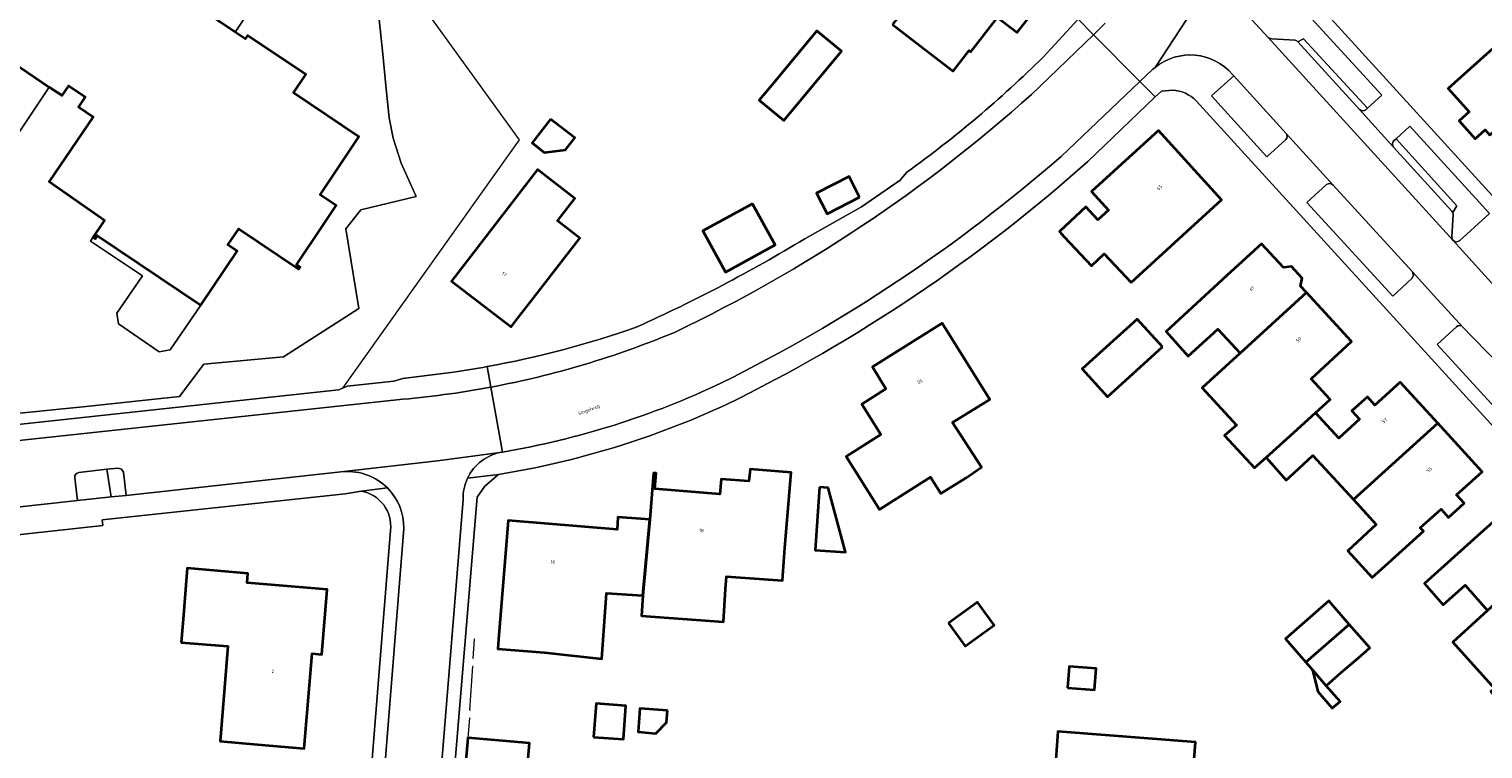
# Model space of a CAD drawing. Header units: metres. Extents: x 197700 to 204338, y 317132 to 325229.
# Tile 375 of 656: x 200008 to 200163, y 319785 to 319861. Entities that reach past the tile are written whole.
import ezdxf
from ezdxf.enums import TextEntityAlignment as Align

# ---------------------------------------------------------------- set-up
doc = ezdxf.new("R2010")
doc.units = ezdxf.units.M
for name, color, linetype, lineweight in [('B-WE-GR-BEPLANTING_CULTUUR_BODEMBEDEKKER-GV', 90, 'Continuous', 18), ('B-WE-GR-BEPLANTING_CULTUUR_HEESTERS-GV', 90, 'Continuous', 18), ('B-WE-GR-BEPLANTING_CULTUUR_ROOS-GV', 90, 'Continuous', 18), ('B-WE-IE-TERREINAFSCHEIDING_KUNSTMATIG_HEKWERK-G', 20, 'IE-TERREINAFSCHEIDING-KUNSTMATIG', 18), ('B-WE-IE-TERREINAFSCHEIDING_KUNSTMATIG_MUUR-G', 90, 'IE-TERREINAFSCHEIDING-KUNSTMATIG-DICHT', 18), ('B-WE-OG-BEBOUWING-GV', 7, 'Continuous', 35), ('B-WE-OG-BEBOUWING-T18', 10, 'Continuous', 18), ('B-WE-OG-TERREIN_ERF-GV', 7, 'Continuous', 18), ('B-WE-OG-TOPOGRAFIE-T18', 10, 'Continuous', 18), ('B-WE-VH-VERHARDING_ASFALT-GV', 252, 'Continuous', 18), ('B-WE-VH-VERHARDING_BETONSTRAATSTEEN-GV', 252, 'Continuous', 18), ('B-WE-VH-VERHARDING_OPEN-GV', 252, 'Continuous', 18), ('B-WE-VH-VERHARDING_STRAATBAKSTEEN-GV', 252, 'Continuous', 18), ('B-WE-VH-VERHARDING_TEGEL-GV', 252, 'Continuous', 18)]:
    doc.layers.add(name, color=color, linetype=linetype, lineweight=lineweight)
doc.styles.add('NLCS-ISO-M200-T18', font='NLCS-ISO.ttf', dxfattribs={"height": 0.36})
doc.linetypes.add('IE-TERREINAFSCHEIDING-KUNSTMATIG', pattern='A,4,[82,NLCS.SHX,S=0.75,R=90,X=0,Y=0],4,-2', length=10)
doc.linetypes.add('IE-TERREINAFSCHEIDING-KUNSTMATIG-DICHT', pattern='A,8,-1,[82,NLCS.SHX,S=0.75,R=90,X=0,Y=0],-1', length=10)

msp = doc.modelspace()

# ---------------------------------------------------------------- linework, layer by layer
at = {"layer": 'B-WE-GR-BEPLANTING_CULTUUR_BODEMBEDEKKER-GV'}
msp.add_lwpolyline([(200013.644, 319814.079, 0.413205), (200013.213, 319813.519)], format="xyb", dxfattribs=at)
for points in [[(200013.213, 319813.519), (200013.484, 319811.078)], [(200013.484, 319811.078), (200017.076, 319811.469), (200016.602, 319814.408), (200013.644, 319814.079)]]:
    msp.add_lwpolyline(points, dxfattribs=at)
at = {"layer": 'B-WE-GR-BEPLANTING_CULTUUR_HEESTERS-GV'}
msp.add_lwpolyline([(200153.726, 319849.549), (200160.184, 319842.426), (200159.756, 319841.709), (200159.787, 319841.5), (200159.658, 319839.077), (200159.695, 319838.87), (200159.783, 319838.711), (200160.099, 319838.565), (200160.486, 319838.697), (200163.666, 319841.601), (200155.196, 319850.875)], close=True, dxfattribs=at)
for points in [[(200146.33, 319844.666), (200144.249, 319842.777), (200153.38, 319832.82), (200155.417, 319834.697), (200155.578, 319834.999), (200155.461, 319835.382), (200147.037, 319844.621), (200147.035, 319844.624)], [(200160.138, 319829.554), (200158.09, 319827.681), (200167.32, 319817.623), (200169.856, 319820.438)], [(200169.794, 319821.133), (200166.685, 319823.664), (200163.648, 319826.6), (200161.827, 319828.485), (200160.839, 319829.528)]]:
    msp.add_lwpolyline(points, dxfattribs=at)
for points in [[(200147.035, 319844.624, 0.4000169), (200146.33, 319844.666)], [(200160.839, 319829.528, 0.4081191), (200160.138, 319829.554)]]:
    msp.add_lwpolyline(points, format="xyb", dxfattribs=at)
at = {"layer": 'B-WE-GR-BEPLANTING_CULTUUR_ROOS-GV'}
msp.add_lwpolyline([(200143.275, 319859.835), (200143.888, 319860.161), (200150.685, 319852.781), (200152.202, 319854.18), (200141.953, 319865.371), (200138.394, 319862.184), (200140.119, 319860.299), (200140.3, 319860.181), (200140.512, 319860.147), (200142.997, 319860.015), (200143.159, 319859.949)], close=True, dxfattribs=at)
msp.add_lwpolyline([(200142.039, 319850.106), (200136.461, 319856.224), (200134.099, 319854.112), (200139.987, 319847.614), (200141.986, 319849.45)], dxfattribs=at)
msp.add_lwpolyline([(200141.986, 319849.45, 0.401007), (200142.039, 319850.106)], format="xyb", dxfattribs=at)
at = {"layer": 'B-WE-IE-TERREINAFSCHEIDING_KUNSTMATIG_HEKWERK-G'}
msp.add_lwpolyline([(200041.704, 319823.036), (200060.496, 319849.412), (200049.758, 319864.27), (200053.177, 319869.595), (200023.016, 319891.19), (200000.223, 319907.052), (199993.666, 319910.631), (199974.643, 319916.404)], dxfattribs=at)
at = {"layer": 'B-WE-IE-TERREINAFSCHEIDING_KUNSTMATIG_MUUR-G'}
for points in [[(200055.623, 319794.291), (200055.58, 319794.294), (200055.702, 319796.372), (200055.744, 319796.371)], [(200055.304, 319788.795), (200055.235, 319788.8), (200055.539, 319793.471), (200055.576, 319793.473)], [(200055.255, 319787.962), (200055.183, 319787.957), (200055.006, 319785.865)]]:
    msp.add_lwpolyline(points, dxfattribs=at)
at = {"layer": 'B-WE-OG-BEBOUWING-GV'}
for points in [[(200100.171, 319861.697), (200102.651, 319859.78), (200106.607, 319856.722), (200108.309, 319858.924), (200108.514, 319858.787), (200111.348, 319862.444), (200113.432, 319860.825), (200116.008, 319864.141), (200113.924, 319865.76), (200114.126, 319866.02), (200107.493, 319871.255), (200105.795, 319869.105), (200104.728, 319869.947), (200101.631, 319866.024), (200101.539, 319865.907), (200102.711, 319865.008)], [(200163.711, 319849.908), (200173.105, 319858.777), (200171.038, 319861.063), (200174.189, 319863.914), (200172.024, 319866.307), (200162.987, 319858.209), (200159.263, 319854.872), (200161.487, 319852.39), (200160.434, 319851.446), (200162.151, 319849.53), (200163.204, 319850.474)], [(200087.33, 319855.246), (200085.994, 319853.638), (200088.611, 319851.464), (200094.743, 319858.844), (200092.126, 319861.018)], [(200063.817, 319851.629), (200061.851, 319849.095), (200063.138, 319848.097), (200065.407, 319848.365), (200066.39, 319849.632)], [(200125.537, 319834.274), (200131.465, 319839.688), (200135.157, 319843.06), (200128.452, 319850.404), (200121.34, 319843.928), (200123.138, 319841.954), (200122.027, 319840.939), (200120.723, 319842.322), (200117.916, 319839.676), (200118.431, 319839.13), (200121.347, 319836.039), (200122.691, 319837.303)], [(200062.175, 319832.853), (200066.928, 319838.978), (200064.558, 319840.817), (200066.397, 319843.187), (200062.409, 319846.282), (200053.269, 319834.415), (200059.602, 319829.537), (200060.3, 319830.437)], [(200096.665, 319843.327), (200095.549, 319845.516), (200092.098, 319843.758), (200093.214, 319841.568)], [(200085.274, 319842.635), (200080.013, 319839.75), (200082.417, 319835.366), (200087.678, 319838.25)], [(200135.745, 319835.002), (200129.28, 319829.049), (200131.624, 319826.446), (200134.765, 319829.32), (200137.13, 319826.736), (200144.197, 319833.204), (200143.566, 319833.889), (200143.73, 319834.738), (200142.614, 319835.96), (200141.748, 319835.864), (200139.423, 319838.389)], [(200139.903, 319815.659), (200142.425, 319817.931), (200145.174, 319820.427), (200146.708, 319821.84), (200144.696, 319824.025), (200149, 319827.987), (200144.197, 319833.204), (200137.13, 319826.736), (200133.969, 319823.843), (200133.094, 319823.05), (200136.753, 319819.116), (200135.478, 319817.999), (200138.684, 319814.561)], [(200107.992, 319813.505), (200109.634, 319814.643), (200106.566, 319819.372), (200110.514, 319821.842), (200105.447, 319829.94), (200098.04, 319825.305), (200099.468, 319822.946), (200096.914, 319821.325), (200098.917, 319818.12), (200095.25, 319815.766), (200098.794, 319810.149), (200102.574, 319812.534), (200104.224, 319813.575), (200105.328, 319811.824)], [(200128.869, 319827.409), (200126.183, 319830.368), (200120.358, 319825.08), (200123.044, 319822.121)], [(200139.903, 319815.659), (200142.051, 319813.265), (200142.381, 319813.577), (200144.885, 319815.875), (200149.183, 319811.193), (200158.167, 319819.298), (200154.174, 319823.687), (200151.479, 319821.237), (200150.674, 319822.124), (200149.022, 319820.62), (200149.826, 319819.735), (200147.623, 319817.734), (200146.821, 319818.617), (200145.174, 319820.427), (200142.425, 319817.931)], [(200149.183, 319811.193), (200151.625, 319808.533), (200148.594, 319805.75), (200151.197, 319802.913), (200152.922, 319804.466), (200156.632, 319807.818), (200156.297, 319808.189), (200158.505, 319810.184), (200159.312, 319809.296), (200160.969, 319810.794), (200160.162, 319811.682), (200162.871, 319814.129), (200158.167, 319819.298)], [(200074.369, 319809.074), (200073.635, 319800.979), (200073.483, 319798.823), (200082.186, 319798.211), (200082.43, 319801.681), (200082.523, 319803.003), (200088.469, 319802.586), (200088.712, 319806.047), (200089.387, 319814.06), (200085.018, 319814.428), (200084.894, 319813.145), (200081.946, 319813.365), (200081.825, 319811.75), (200074.908, 319812.339), (200075.036, 319813.983), (200074.77, 319814.005)], [(200092.412, 319812.511), (200091.942, 319805.82), (200095.171, 319805.593), (200093.327, 319812.435)], [(200170.415, 319805.772), (200166.076, 319810.619), (200162.35, 319807.284), (200156.741, 319802.264), (200158.748, 319800.017), (200161.058, 319802.081), (200163.448, 319799.406)], [(200073.635, 319800.979), (200074.369, 319809.074), (200070.957, 319809.329), (200070.884, 319808.003), (200059.296, 319808.982), (200058.263, 319796.314), (200058.183, 319795.328), (200063.166, 319794.921), (200069.275, 319794.255), (200069.767, 319801.251)], [(200170.415, 319805.772), (200163.448, 319799.406), (200159.769, 319796.045), (200164.19, 319791.107), (200163.818, 319790.774), (200165.305, 319789.112), (200173.293, 319796.261), (200171.805, 319797.923), (200174.935, 319800.724)], [(200024.517, 319795.999), (200029.471, 319795.599), (200028.656, 319785.497), (200032.632, 319785.158), (200037.603, 319784.734), (200038.464, 319794.821), (200039.469, 319794.721), (200040.053, 319801.619), (200031.546, 319802.33), (200031.631, 319803.347), (200025.174, 319803.886), (200024.759, 319798.903)], [(200106.138, 319798.063), (200107.909, 319795.623), (200110.968, 319797.841), (200109.198, 319800.282)], [(200148.749, 319797.924), (200146.577, 319800.421), (200141.961, 319796.405), (200143.879, 319794.201), (200144.134, 319793.908)], [(200149.724, 319794.384), (200150.922, 319795.426), (200148.749, 319797.924), (200144.134, 319793.908), (200144.849, 319793.086), (200146.306, 319791.411), (200147.9, 319792.797)], [(200118.789, 319791.183), (200121.643, 319790.962), (200121.819, 319793.23), (200118.964, 319793.451)], [(200146.306, 319791.411), (200144.849, 319793.086), (200145.403, 319790.782), (200146.927, 319789.01), (200147.766, 319789.732)], [(200068.378, 319785.954), (200071.551, 319785.708), (200071.827, 319789.272), (200068.655, 319789.518)], [(200076.231, 319788.763), (200073.304, 319788.99), (200073.11, 319786.487), (200075.01, 319786.34), (200076.133, 319787.512)], [(200054.619, 319781.41), (200061.18, 319780.839), (200061.568, 319785.294), (200055.006, 319785.865)], [(200116.66, 319773.23), (200120.786, 319772.904), (200120.946, 319774.928), (200123.067, 319774.774), (200123.002, 319773.744), (200131.409, 319773.109), (200131.429, 319773.368), (200130.492, 319773.439), (200131.091, 319781.377), (200132.088, 319781.301), (200132.397, 319785.406), (200117.761, 319786.539), (200117.455, 319782.587), (200117.383, 319782.593)]]:
    msp.add_lwpolyline(points, close=True, dxfattribs=at)
msp.add_lwpolyline([(200003.529, 319859.752), (200010.499, 319855.038), (200011.852, 319854.123), (200012.565, 319855.178), (200014.308, 319853.999), (200013.595, 319852.944), (200015.167, 319851.881), (200010.501, 319844.981), (200016.386, 319840.884), (200015.132, 319839.034), (200015.364, 319838.895), (200015.6, 319839.265), (200026.617, 319831.86), (200030.487, 319837.601), (200029.492, 319838.272), (200030.656, 319839.977), (200037.021, 319835.664), (200037.173, 319835.888), (200036.776, 319836.157), (200039.593, 319840.317), (200041.025, 319842.43), (200039.3, 319843.581), (200043.424, 319849.76), (200036.464, 319854.405), (200037.78, 319856.376), (200031.564, 319860.525), (200031.321, 319860.161), (200030.252, 319860.873), (200027.565, 319862.684)], dxfattribs=at)
at = {"layer": 'B-WE-OG-TERREIN_ERF-GV'}
for points in [[(200116.203, 319858.22), (200119.914, 319862.236), (200121.537, 319863.991), (200121.408, 319866.909), (200062.009, 319913.796), (200060.007, 319915.227)], [(200027.565, 319862.684), (200030.252, 319860.873), (200038.715, 319873.558)], [(200144.289, 319865.115), (200176.74, 319829.492), (200180.624, 319825.379), (200192.097, 319821.403), (200194.202, 319820.712), (200195.969, 319820.113), (200197.483, 319819.631), (200198.258, 319819.371), (200200.961, 319818.462), (200206.346, 319816.778), (200211.369, 319815.178), (200223.597, 319811.032), (200236.962, 319806.616), (200245.786, 319809.826), (200245.749, 319809.944), (200247.341, 319810.622), (200249.421, 319814.202), (200249.539, 319814.119), (200275.701, 319861.125), (200277.004, 319863.51)], [(200045.592, 319862.225), (200045.946, 319858.876), (200046.341, 319854.853), (200046.634, 319851.749), (200047.052, 319849.612), (200047.923, 319846.942), (200049.519, 319843.408), (200043.613, 319841.969), (200042.023, 319839.959), (200043.424, 319831.499), (200035.402, 319826.357), (200026.926, 319825.567), (200024.333, 319822.134), (200014.422, 319821.07), (199998.875, 319819.513)], [(200163.204, 319850.474), (200162.151, 319849.53), (200160.434, 319851.446), (200161.487, 319852.39), (200159.263, 319854.872), (200162.987, 319858.209)], [(200129.94, 319854.719), (200128.764, 319854.601), (200128.116, 319853.982), (200120.943, 319847.121)], [(200249.89, 319634.469), (200243.507, 319667.92), (200236.316, 319698.033), (200234.336, 319705), (200231.825, 319711.119), (200228.35, 319718.522), (200205.654, 319766.867), (200203.085, 319772.34), (200198.38, 319780.34), (200194.016, 319785.896), (200189.897, 319790.665), (200132.483, 319853.581)], [(200090.848, 319838.912), (200096.872, 319842.314), (200100.98, 319845.146), (200101.661, 319845.959)], [(199998.967, 319818.296), (200041.246, 319822.846), (200041.704, 319823.036), (200042.168, 319823.228), (200047.144, 319823.769), (200048.109, 319824.043), (200053.483, 319824.748)], [(200058.273, 319813.853), (200056.828, 319812.632), (200056.014, 319811.462), (200051.509, 319757.496)], [(200043.673, 319812.089), (200041.971, 319811.803), (200016.127, 319809.032), (200016.2, 319808.426), (200000, 319806.664), (199991.279, 319805.714), (199991.02, 319805.685)], [(200035.466, 319667.087), (200046.782, 319807.906)], [(200117.455, 319782.587), (200117.761, 319786.539), (200132.397, 319785.406), (200132.088, 319781.301)]]:
    msp.add_lwpolyline(points, dxfattribs=at)
for points in [[(200102.651, 319859.78), (200100.171, 319861.697), (200102.711, 319865.008), (200101.539, 319865.907), (200101.631, 319866.024), (200104.728, 319869.947), (200105.795, 319869.105), (200107.493, 319871.255), (200114.126, 319866.02), (200113.924, 319865.76), (200116.008, 319864.141), (200113.432, 319860.825), (200111.348, 319862.444), (200108.514, 319858.787), (200108.309, 319858.924), (200106.607, 319856.722)], [(200087.33, 319855.246), (200092.126, 319861.018), (200094.743, 319858.844), (200088.611, 319851.464), (200085.994, 319853.638)], [(200001.343, 319843.758), (200002.476, 319843.087), (200010.499, 319855.038), (200003.529, 319859.752), (199997.664, 319851.08), (200003.586, 319847.075)], [(200063.817, 319851.629), (200066.39, 319849.632), (200065.407, 319848.365), (200063.138, 319848.097), (200061.851, 319849.095)], [(200131.465, 319839.688), (200125.537, 319834.274), (200122.691, 319837.303), (200121.347, 319836.039), (200118.431, 319839.13), (200117.916, 319839.676), (200120.723, 319842.322), (200122.027, 319840.939), (200123.138, 319841.954), (200121.34, 319843.928), (200128.452, 319850.404), (200135.157, 319843.06)], [(200060.3, 319830.437), (200059.602, 319829.537), (200053.269, 319834.415), (200062.409, 319846.282), (200066.397, 319843.187), (200064.558, 319840.817), (200066.928, 319838.978), (200062.175, 319832.853)], [(200096.665, 319843.327), (200093.214, 319841.568), (200092.098, 319843.758), (200095.549, 319845.516)], [(200085.274, 319842.635), (200087.678, 319838.25), (200082.417, 319835.366), (200080.013, 319839.75)], [(200015.132, 319839.034), (200014.878, 319838.672), (200020.425, 319834.976), (200017.696, 319830.987), (200017.852, 319829.855), (200022.19, 319826.876), (200023.362, 319827.103), (200026.617, 319831.86), (200015.6, 319839.265), (200015.364, 319838.895)], [(200142.381, 319813.577), (200142.051, 319813.265), (200139.903, 319815.659), (200138.684, 319814.561), (200135.478, 319817.999), (200136.753, 319819.116), (200133.094, 319823.05), (200133.969, 319823.843), (200137.13, 319826.736), (200134.765, 319829.32), (200131.624, 319826.446), (200129.28, 319829.049), (200135.745, 319835.002), (200139.423, 319838.389), (200141.748, 319835.864), (200142.614, 319835.96), (200143.73, 319834.738), (200143.566, 319833.889), (200144.197, 319833.204), (200149, 319827.987), (200144.696, 319824.025), (200146.708, 319821.84), (200145.174, 319820.427), (200146.821, 319818.617), (200147.623, 319817.734), (200149.826, 319819.735), (200149.022, 319820.62), (200150.674, 319822.124), (200151.479, 319821.237), (200154.174, 319823.687), (200158.167, 319819.298), (200162.871, 319814.129), (200160.162, 319811.682), (200160.969, 319810.794), (200159.312, 319809.296), (200158.505, 319810.184), (200156.297, 319808.189), (200156.632, 319807.818), (200152.922, 319804.466), (200151.197, 319802.913), (200148.594, 319805.75), (200151.625, 319808.533), (200149.183, 319811.193), (200144.885, 319815.875)], [(200106.566, 319819.372), (200109.634, 319814.643), (200107.992, 319813.505), (200105.328, 319811.824), (200104.224, 319813.575), (200102.574, 319812.534), (200098.794, 319810.149), (200095.25, 319815.766), (200098.917, 319818.12), (200096.914, 319821.325), (200099.468, 319822.946), (200098.04, 319825.305), (200105.447, 319829.94), (200110.514, 319821.842)], [(200128.869, 319827.409), (200123.044, 319822.121), (200120.358, 319825.08), (200126.183, 319830.368)], [(200058.183, 319795.328), (200058.263, 319796.314), (200059.296, 319808.982), (200070.884, 319808.003), (200070.957, 319809.329), (200074.369, 319809.074), (200074.77, 319814.005), (200075.036, 319813.983), (200074.908, 319812.339), (200081.825, 319811.75), (200081.946, 319813.365), (200084.894, 319813.145), (200085.018, 319814.428), (200089.387, 319814.06), (200088.712, 319806.047), (200088.469, 319802.586), (200082.523, 319803.003), (200082.43, 319801.681), (200082.186, 319798.211), (200073.483, 319798.823), (200073.635, 319800.979), (200069.767, 319801.251), (200069.275, 319794.255), (200063.166, 319794.921)], [(200091.942, 319805.82), (200092.412, 319812.511), (200093.327, 319812.435), (200095.171, 319805.593)], [(200162.35, 319807.284), (200166.076, 319810.619), (200170.415, 319805.772), (200174.935, 319800.724), (200171.805, 319797.923), (200173.293, 319796.261), (200165.305, 319789.112), (200163.818, 319790.774), (200164.19, 319791.107), (200159.769, 319796.045), (200163.448, 319799.406), (200161.058, 319802.081), (200158.748, 319800.017), (200156.741, 319802.264)], [(200028.656, 319785.497), (200029.471, 319795.599), (200024.517, 319795.999), (200024.759, 319798.903), (200025.174, 319803.886), (200031.631, 319803.347), (200031.546, 319802.33), (200040.053, 319801.619), (200039.469, 319794.721), (200038.464, 319794.821), (200037.603, 319784.734), (200032.632, 319785.158)], [(200106.138, 319798.063), (200109.198, 319800.282), (200110.968, 319797.841), (200107.909, 319795.623)], [(200141.961, 319796.405), (200146.577, 319800.421), (200148.749, 319797.924), (200150.922, 319795.426), (200149.724, 319794.384), (200147.9, 319792.797), (200146.306, 319791.411), (200147.766, 319789.732), (200146.927, 319789.01), (200145.403, 319790.782), (200144.849, 319793.086), (200144.134, 319793.908), (200143.879, 319794.201)], [(200118.789, 319791.183), (200118.964, 319793.451), (200121.819, 319793.23), (200121.643, 319790.962)], [(200068.378, 319785.954), (200068.655, 319789.518), (200071.827, 319789.272), (200071.551, 319785.708)], [(200076.231, 319788.763), (200076.133, 319787.512), (200075.01, 319786.34), (200073.11, 319786.487), (200073.304, 319788.99)], [(200055.006, 319785.865), (200061.568, 319785.294), (200061.18, 319780.839), (200054.619, 319781.41)]]:
    msp.add_lwpolyline(points, close=True, dxfattribs=at)
for points in [[(200101.661, 319845.959, 0.0385439), (200116.203, 319858.22)], [(200132.483, 319853.581, 0.1833161), (200129.94, 319854.719)], [(200120.943, 319847.121, -0.0682511), (200082.459, 319821.266)], [(200073.008, 319829.554, 0.0305499), (200090.848, 319838.912)], [(200057.052, 319825.324, 0.0407321), (200073.008, 319829.554)], [(200053.483, 319824.748, 0.0089588), (200057.052, 319825.324)], [(200082.459, 319821.266, -0.0676636), (200058.273, 319813.853)], [(200046.782, 319807.906, 0.3995925), (200043.673, 319812.089)]]:
    msp.add_lwpolyline(points, format="xyb", dxfattribs=at)
at = {"layer": 'B-WE-VH-VERHARDING_ASFALT-GV'}
for points in [[(200126.487, 319855.621), (200121.538, 319860.601), (200114.971, 319854.26)], [(200118.094, 319847.67), (200126.487, 319855.621)], [(200013.644, 319814.079), (200016.602, 319814.408), (200017.814, 319814.543), (200018.17, 319814.419), (200018.379, 319814.105), (200018.658, 319811.641), (200041.827, 319814.162), (200051.778, 319815.298), (200058.684, 319816.242), (200057.444, 319823.139)], [(200057.444, 319823.139), (200058.684, 319816.242)], [(200047.468, 319821.802), (200000, 319816.688), (199989.975, 319815.607), (199990.729, 319808.602)], [(199990.729, 319808.602), (199990.947, 319808.625), (200000, 319809.611), (200013.484, 319811.078), (200013.213, 319813.519)]]:
    msp.add_lwpolyline(points, dxfattribs=at)
for points in [[(200114.971, 319854.26, -0.0712825), (200077.059, 319828.997)], [(200082.001, 319823.608, 0.0646279), (200118.094, 319847.67)], [(200077.059, 319828.997, -0.0526239), (200057.444, 319823.139)], [(200057.444, 319823.139, -0.025756), (200047.468, 319821.802)], [(200058.684, 319816.242, 0.0694677), (200082.001, 319823.608)], [(200013.213, 319813.519, -0.413205), (200013.644, 319814.079)]]:
    msp.add_lwpolyline(points, format="xyb", dxfattribs=at)
at = {"layer": 'B-WE-VH-VERHARDING_BETONSTRAATSTEEN-GV'}
for points in [[(200058.684, 319816.242), (200051.778, 319815.298), (200041.827, 319814.162)], [(200051.509, 319757.496), (200056.014, 319811.462), (200056.828, 319812.632), (200058.273, 319813.853), (200054.978, 319813.455)], [(200048.828, 319739.904), (200050.159, 319757.501), (200050.164, 319757.59), (200050.17, 319757.678), (200054.498, 319811.202)], [(200054.498, 319811.202), (200050.17, 319757.678), (200050.164, 319757.59), (200050.159, 319757.501)], [(200048.2, 319808.117), (200036.915, 319666.994)]]:
    msp.add_lwpolyline(points, dxfattribs=at)
for points in [[(200054.978, 319813.455, -0.2463685), (200058.684, 319816.242)], [(200041.827, 319814.162, -0.2171136), (200046.458, 319812.425)], [(200054.498, 319811.202, -0.1168838), (200054.978, 319813.455)], [(200054.978, 319813.455, 0.1168838), (200054.498, 319811.202)], [(200046.458, 319812.425, -0.2027643), (200048.2, 319808.117)]]:
    msp.add_lwpolyline(points, format="xyb", dxfattribs=at)
at = {"layer": 'B-WE-VH-VERHARDING_OPEN-GV'}
for points in [[(200038.715, 319873.558), (200030.252, 319860.873), (200031.321, 319860.161), (200031.564, 319860.525), (200037.78, 319856.376), (200036.464, 319854.405), (200043.424, 319849.76), (200039.3, 319843.581), (200041.025, 319842.43), (200039.593, 319840.317), (200036.776, 319836.157), (200037.173, 319835.888), (200037.021, 319835.664), (200030.656, 319839.977), (200029.492, 319838.272), (200030.487, 319837.601), (200026.617, 319831.86), (200023.362, 319827.103), (200022.19, 319826.876), (200017.852, 319829.855), (200017.696, 319830.987), (200020.425, 319834.976), (200014.878, 319838.672), (200015.132, 319839.034), (200016.386, 319840.884), (200010.501, 319844.981), (200015.167, 319851.881), (200013.595, 319852.944), (200014.308, 319853.999), (200012.565, 319855.178), (200011.852, 319854.123), (200010.499, 319855.038), (200002.476, 319843.087)], [(199998.875, 319819.513), (200014.422, 319821.07), (200024.333, 319822.134), (200026.926, 319825.567), (200035.402, 319826.357), (200043.424, 319831.499), (200042.023, 319839.959), (200043.613, 319841.969), (200049.519, 319843.408), (200047.923, 319846.942), (200047.052, 319849.612), (200046.634, 319851.749), (200046.341, 319854.853), (200045.946, 319858.876), (200045.592, 319862.225)]]:
    msp.add_lwpolyline(points, dxfattribs=at)
msp.add_lwpolyline([(200017.076, 319811.469), (200018.658, 319811.641), (200018.379, 319814.105), (200018.17, 319814.419), (200017.814, 319814.543), (200016.602, 319814.408)], close=True, dxfattribs=at)
at = {"layer": 'B-WE-VH-VERHARDING_STRAATBAKSTEEN-GV'}
for points in [[(200122.793, 319861.821), (200122.537, 319861.565), (200121.538, 319860.601), (200126.487, 319855.621), (200127.873, 319856.93), (200127.977, 319857.021), (200128.089, 319857.114), (200136.916, 319870.612), (200141.061, 319876.771), (200142.813, 319879.349), (200144.611, 319882.03), (200146.381, 319884.763), (200146.407, 319884.807), (200147.81, 319887.206), (200149.151, 319889.609), (200149.186, 319889.672), (200151.807, 319894.48), (200154.314, 319899.42), (200155.631, 319902.214), (200156.85, 319904.952), (200159.067, 319909.998), (200161.127, 319915.128), (200161.834, 319916.954), (200162.455, 319918.663)], [(200060.007, 319915.227), (200062.009, 319913.796), (200121.408, 319866.909), (200121.537, 319863.991), (200119.914, 319862.236), (200121.538, 319860.601), (200122.537, 319861.565), (200122.793, 319861.821)], [(200136.916, 319870.612), (200128.089, 319857.114)], [(200165.575, 319832.391), (200164.896, 319833.102), (200164.864, 319833.137), (200159.783, 319838.711), (200140.119, 319860.299), (200138.394, 319862.184), (200137.402, 319863.259)], [(200128.089, 319857.114), (200127.977, 319857.021), (200127.873, 319856.93), (200126.487, 319855.621)], [(200141.986, 319849.45), (200139.987, 319847.614), (200134.099, 319854.112), (200136.461, 319856.224), (200136.34, 319856.36)], [(200136.34, 319856.36), (200136.461, 319856.224), (200142.039, 319850.106), (200147.035, 319844.624), (200147.037, 319844.621), (200155.461, 319835.382), (200157.726, 319832.87), (200160.024, 319830.388), (200160.501, 319829.885), (200160.839, 319829.528), (200161.827, 319828.485), (200163.648, 319826.6), (200166.685, 319823.664), (200169.794, 319821.133), (200172.13, 319819.435), (200174.501, 319817.788), (200176.555, 319816.42), (200178.718, 319815.032)], [(200126.487, 319855.621), (200128.116, 319853.982), (200128.764, 319854.601), (200129.94, 319854.719)], [(200132.483, 319853.581), (200189.897, 319790.665), (200194.016, 319785.896), (200198.38, 319780.34), (200203.085, 319772.34), (200205.654, 319766.867), (200207.837, 319767.947), (200212.479, 319770.258), (200212.478, 319770.259), (200212.457, 319770.272), (200210.181, 319771.876), (200209.034, 319772.82), (200205.953, 319771.533), (200205.207, 319773.022), (200207.474, 319774.15)], [(200147.035, 319844.624), (200142.039, 319850.106)], [(200160.839, 319829.528), (200160.501, 319829.885), (200160.024, 319830.388), (200157.726, 319832.87), (200155.461, 319835.382), (200155.578, 319834.999), (200155.417, 319834.697), (200153.38, 319832.82), (200144.249, 319842.777), (200146.33, 319844.666)], [(200169.856, 319820.438), (200167.32, 319817.623), (200158.09, 319827.681), (200160.138, 319829.554)]]:
    msp.add_lwpolyline(points, dxfattribs=at)
msp.add_lwpolyline([(200159.783, 319838.711), (200159.695, 319838.87), (200159.658, 319839.077), (200159.787, 319841.5), (200159.756, 319841.709), (200159.674, 319841.853), (200153.467, 319848.656), (200149.842, 319852.643), (200149.823, 319852.663), (200143.275, 319859.835), (200143.159, 319859.949), (200142.997, 319860.015), (200140.512, 319860.147), (200140.3, 319860.181), (200140.119, 319860.299)], close=True, dxfattribs=at)
for points in [[(200136.34, 319856.36, 0.4076598), (200128.089, 319857.114)], [(200128.089, 319857.114, -0.4076598), (200136.34, 319856.36)], [(200129.94, 319854.719, -0.1833161), (200132.483, 319853.581)], [(200142.039, 319850.106, -0.401007), (200141.986, 319849.45)], [(200146.33, 319844.666, -0.4000169), (200147.035, 319844.624)], [(200160.138, 319829.554, -0.4081191), (200160.839, 319829.528)]]:
    msp.add_lwpolyline(points, format="xyb", dxfattribs=at)
at = {"layer": 'B-WE-VH-VERHARDING_TEGEL-GV'}
for points in [[(200144.163, 319872.051), (200137.402, 319863.259), (200138.394, 319862.184), (200141.953, 319865.371), (200152.202, 319854.18), (200150.685, 319852.781), (200150.519, 319852.628)], [(200181.193, 319820.46), (200182.632, 319822.996), (200191.076, 319820.067), (200194.008, 319819.07), (200195.47, 319818.569), (200197.087, 319818.107), (200197.754, 319817.894), (200198.258, 319819.371), (200197.483, 319819.631), (200195.969, 319820.113), (200194.202, 319820.712), (200192.097, 319821.403), (200180.624, 319825.379), (200176.74, 319829.492), (200144.289, 319865.115)], [(200114.971, 319854.26), (200121.538, 319860.601), (200119.914, 319862.236), (200116.203, 319858.22)], [(200150.519, 319852.628), (200150.685, 319852.781), (200143.888, 319860.161), (200143.275, 319859.835), (200149.823, 319852.663), (200149.842, 319852.643)], [(200128.116, 319853.982), (200126.487, 319855.621), (200118.094, 319847.67)], [(200120.943, 319847.121), (200128.116, 319853.982)], [(200149.842, 319852.643), (200153.467, 319848.656)], [(200153.507, 319849.352), (200153.726, 319849.549), (200155.196, 319850.875), (200163.666, 319841.601), (200160.486, 319838.697), (200160.099, 319838.565), (200159.783, 319838.711), (200164.864, 319833.137)], [(200153.467, 319848.656), (200159.674, 319841.853), (200159.756, 319841.709)], [(200159.756, 319841.709), (200160.184, 319842.426), (200153.726, 319849.549), (200153.507, 319849.352)], [(200101.661, 319845.959), (200100.98, 319845.146), (200096.872, 319842.314), (200090.848, 319838.912)], [(200057.444, 319823.139), (200057.052, 319825.324)], [(200057.052, 319825.324), (200057.444, 319823.139)], [(200053.483, 319824.748), (200048.109, 319824.043), (200047.144, 319823.769), (200042.168, 319823.228), (200041.704, 319823.036), (200041.246, 319822.846), (199998.967, 319818.296), (199989.792, 319817.308), (199989.975, 319815.607), (200000, 319816.688), (200047.468, 319821.802)], [(200041.827, 319814.162), (200018.658, 319811.641), (200017.076, 319811.469), (200013.484, 319811.078)], [(200054.978, 319813.455), (200058.273, 319813.853)], [(199985.635, 319805.08), (199991.02, 319805.685), (199991.279, 319805.714), (200000, 319806.664), (200016.2, 319808.426), (200016.127, 319809.032), (200041.971, 319811.803), (200043.673, 319812.089), (200046.458, 319812.425)], [(200046.458, 319812.425), (200043.673, 319812.089)], [(200013.484, 319811.078), (200000, 319809.611), (199990.947, 319808.625), (199990.729, 319808.602)], [(200046.782, 319807.906), (200035.466, 319667.087)], [(200036.915, 319666.994), (200048.2, 319808.117)]]:
    msp.add_lwpolyline(points, dxfattribs=at)
for points in [[(200116.203, 319858.22, -0.0385439), (200101.661, 319845.959)], [(200077.059, 319828.997, 0.0712825), (200114.971, 319854.26)], [(200149.842, 319852.643, 0.4121395), (200150.519, 319852.628)], [(200150.519, 319852.628, -0.4121395), (200149.842, 319852.643)], [(200153.507, 319849.352, 0.4022913), (200153.467, 319848.656)], [(200153.467, 319848.656, -0.4022913), (200153.507, 319849.352)], [(200118.094, 319847.67, -0.0646279), (200082.001, 319823.608)], [(200082.459, 319821.266, 0.0682511), (200120.943, 319847.121)], [(200090.848, 319838.912, -0.0305499), (200073.008, 319829.554)], [(200073.008, 319829.554, -0.0407321), (200057.052, 319825.324)], [(200057.444, 319823.139, 0.0526239), (200077.059, 319828.997)], [(200057.052, 319825.324, -0.0089588), (200053.483, 319824.748)], [(200047.468, 319821.802, 0.025756), (200057.444, 319823.139)], [(200082.001, 319823.608, -0.0694677), (200058.684, 319816.242)], [(200058.273, 319813.853, 0.0676636), (200082.459, 319821.266)], [(200058.684, 319816.242, 0.2463685), (200054.978, 319813.455)], [(200046.458, 319812.425, 0.2171136), (200041.827, 319814.162)], [(200043.673, 319812.089, -0.3995925), (200046.782, 319807.906)], [(200048.2, 319808.117, 0.2027643), (200046.458, 319812.425)]]:
    msp.add_lwpolyline(points, format="xyb", dxfattribs=at)

# ---------------------------------------------------------------- texts
at = {"layer": 'B-WE-OG-BEBOUWING-T18', "style": 'NLCS-ISO-M200-T18'}
for s, rotation, p in [('65', 42.4, (200128.557, 319844.357)), ('17', 322.4, (200058.876, 319835.145)), ('61', 42.6, (200138.389, 319833.607)), ('59', 42.6, (200143.377, 319828.189)), ('20', 32, (200103.084, 319823.743)), ('57', 42.3, (200152.499, 319819.583)), ('55', 42.3, (200157.252, 319814.361)), ('18', 355.2, (200079.851, 319807.904)), ('16', 355.2, (200064.059, 319804.565)), ('2', 355.2, (200034.289, 319792.937))]:
    msp.add_text(s, height=0.36, rotation=rotation, dxfattribs=at).set_placement(p, align=Align.MIDDLE)
at = {"layer": 'B-WE-OG-TOPOGRAFIE-T18', "style": 'NLCS-ISO-M200-T18'}
msp.add_text('Singelweg', height=0.36, rotation=20.9, dxfattribs=at).set_placement((200067.907, 319820.704), align=Align.MIDDLE)

doc.saveas('drawing.dxf')
